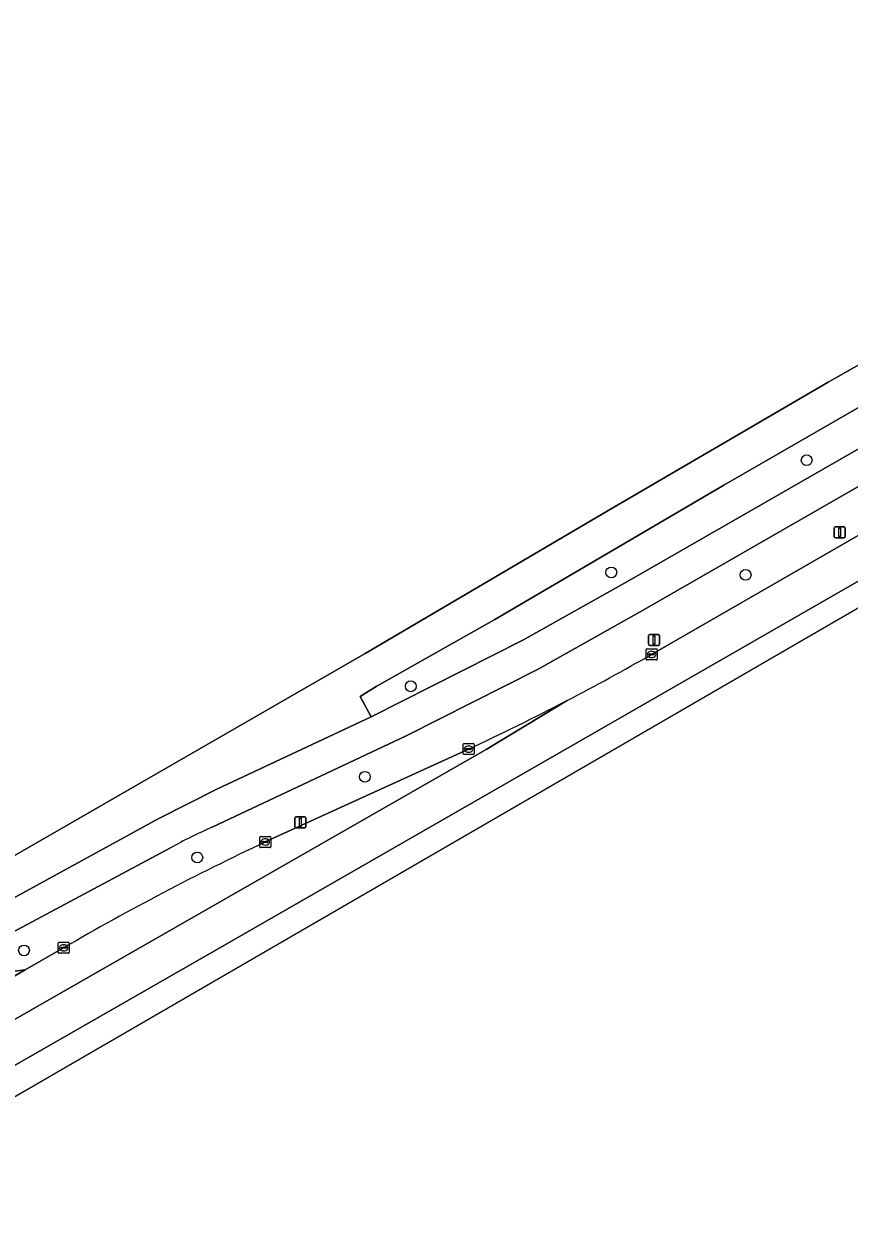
# Model space of a CAD drawing. Extents: x 158455 to 159797, y 387218 to 388672.
# Drawn here: x 159340 to 159414.6, y 387502.5 to 387610.7 of the extents above; entities that cross this region are included whole.
import ezdxf

# ---------------------------------------------------------------- set-up
doc = ezdxf.new("R2010")
doc.units = 0
for name, color, linetype in [('IMGEO_Berm_groen', 7, 'Continuous'), ('IMGEO_Boom', 7, 'Continuous'), ('IMGEO_Fietspad_gesloten', 7, 'Continuous'), ('IMGEO_Gemengd_bos', 7, 'Continuous'), ('IMGEO_Kolk', 7, 'Continuous'), ('IMGEO_Lichtmast', 7, 'Continuous'), ('IMGEO_Rijbaan_lokaal_gesloten', 7, 'Continuous'), ('IMGEO_Voetpad_open', 7, 'Continuous')]:
    doc.layers.add(name, color=color, linetype=linetype)

msp = doc.modelspace()

# ---------------------------------------------------------------- linework, layer by layer
at = {"layer": 'IMGEO_Berm_groen'}
msp.add_lwpolyline([(159619.51, 387689.42), (159617.89, 387692.24), (159589.73, 387676.11), (159564.28, 387661.53), (159540.86, 387648.07), (159516.43, 387634.06), (159500, 387624.61), (159457.91, 387600.39), (159428.1, 387583.36), (159403.29, 387569.07), (159382.57, 387556.93), (159371.83, 387550.87), (159370.41, 387549.98), (159371.38, 387548.12), (159385.1, 387555.05), (159394.71, 387560.44)], close=True, dxfattribs=at)
for points in [[(159480.65, 387602.01), (159498.49, 387612.22), (159500, 387613.09), (159517.17, 387622.99), (159533.31, 387632.22), (159551.14, 387642.44), (159568.95, 387652.69), (159585.93, 387662.43), (159601.32, 387671.24), (159607.8, 387679.41), (159396.15, 387557.86), (159386.49, 387552.45), (159374.55, 387546.42), (159357, 387538.15)], [(159396.74, 387553.77), (159415.44, 387564.53), (159432.38, 387574.27), (159447.61, 387583.04), (159464.57, 387592.79), (159480.65, 387602.01)], [(159361.81, 387536.82), (159380.14, 387545.19)], [(159353.25, 387536.28), (159330.27, 387524.04), (159340.11, 387525.26), (159343.58, 387527.26)], [(159340.11, 387525.26), (159330.27, 387524.04), (159316.46, 387516.69)], [(159318.74, 387512.92), (159321.31, 387514.43), (159322.28, 387515), (159340.11, 387525.26)]]:
    msp.add_lwpolyline(points, dxfattribs=at)
for centre, radius, start, end in [((159286.95, 387745.82), 221.22, 297.5047, 299.7572), ((159286.71, 387746.39), 221.83, 294.9097, 297.4926), ((159372.46, 387502.39), 38.96, 113.3851, 119.5493), ((159460.58, 387326.3), 232.53, 115.1353, 120.2067)]:
    msp.add_arc(centre, radius, start, end, dxfattribs=at)
at = {"layer": 'IMGEO_Boom'}
for centre in [(159410.77, 387571.32), (159393.1, 387561.18), (159405.25, 387560.96), (159374.97, 387550.89), (159370.82, 387542.71), (159355.67, 387535.42), (159340, 387527.02)]:
    msp.add_circle(centre, 0.489, dxfattribs=at)
at = {"layer": 'IMGEO_Fietspad_gesloten'}
for points in [[(159386.49, 387552.45), (159396.15, 387557.86), (159607.8, 387679.41), (159620.56, 387686.73), (159620.83, 387686.88), (159619.51, 387689.42), (159394.71, 387560.44), (159385.1, 387555.05), (159371.38, 387548.12), (159357.43, 387541.59), (159352.13, 387538.92), (159315.29, 387518.77), (159316.46, 387516.69), (159330.27, 387524.04), (159353.25, 387536.28)], [(159357, 387538.15), (159374.55, 387546.42), (159386.49, 387552.45)]]:
    msp.add_lwpolyline(points, dxfattribs=at)
msp.add_arc((159372.46, 387502.39), 38.96, 113.3851, 119.5493, dxfattribs=at)
at = {"layer": 'IMGEO_Gemengd_bos'}
msp.add_lwpolyline([(159216.35, 387709.35), (159215.76, 387708.69), (159214.38, 387707.16), (159214.06, 387706.49), (159233.61, 387669.05), (159269.31, 387599.58), (159286.47, 387565.29), (159300.39, 387538.19), (159307.71, 387523.29), (159309.53, 387520.54), (159310.4, 387519.07), (159313.69, 387520.97), (159370.86, 387553.85), (159393.23, 387567.02), (159412.72, 387578.36), (159451.58, 387600.37), (159500, 387628.18), (159506.26, 387631.77), (159517.73, 387669.47)], dxfattribs=at)
at = {"layer": 'IMGEO_Kolk'}
for p, q in [((159396.25, 387553.35), (159396.25, 387554.2)), ((159396.32, 387554.28), (159397.18, 387554.28)), ((159396.51, 387553.77), (159396.51, 387553.78)), ((159396.55, 387553.82), (159396.95, 387553.82)), ((159396.94, 387553.73), (159396.55, 387553.73)), ((159396.76, 387553.5), (159396.73, 387553.5)), ((159396.74, 387554.05), (159396.76, 387554.05)), ((159396.99, 387553.78), (159396.99, 387553.77)), ((159397.25, 387554.2), (159397.25, 387553.35)), ((159397.18, 387553.27), (159396.32, 387553.27)), ((159379.7, 387544.8), (159379.7, 387545.65)), ((159379.77, 387545.73), (159380.63, 387545.73)), ((159380.63, 387544.72), (159379.77, 387544.72)), ((159379.96, 387545.22), (159379.96, 387545.23)), ((159380, 387545.27), (159380.4, 387545.27)), ((159380.4, 387545.18), (159380, 387545.18)), ((159380.19, 387545.5), (159380.21, 387545.5)), ((159380.21, 387544.95), (159380.19, 387544.95)), ((159380.44, 387545.23), (159380.44, 387545.22)), ((159380.7, 387545.65), (159380.7, 387544.8)), ((159361.31, 387536.39), (159361.31, 387537.24)), ((159361.38, 387537.32), (159362.24, 387537.32)), ((159362.31, 387537.24), (159362.31, 387536.39)), ((159362.24, 387536.32), (159361.38, 387536.32)), ((159361.57, 387536.81), (159361.57, 387536.82)), ((159361.61, 387536.86), (159362.01, 387536.86)), ((159362.01, 387536.77), (159361.61, 387536.77)), ((159361.8, 387537.1), (159361.82, 387537.1)), ((159361.82, 387536.54), (159361.8, 387536.54)), ((159362.05, 387536.82), (159362.05, 387536.81)), ((159343.09, 387526.83), (159343.09, 387527.69)), ((159343.16, 387527.76), (159344.01, 387527.76)), ((159343.58, 387527.54), (159343.6, 387527.54)), ((159344.09, 387527.69), (159344.09, 387526.83)), ((159344.01, 387526.76), (159343.16, 387526.76)), ((159343.35, 387527.25), (159343.35, 387527.27)), ((159343.39, 387527.3), (159343.79, 387527.3)), ((159343.78, 387527.22), (159343.39, 387527.22)), ((159343.6, 387526.98), (159343.57, 387526.98)), ((159343.83, 387527.27), (159343.83, 387527.25))]:
    msp.add_line(p, q, dxfattribs=at)
for points in [[(159396.25, 387553.35), (159396.25, 387554.2)], [(159396.32, 387554.28), (159397.18, 387554.28)], [(159397.25, 387554.2), (159397.25, 387553.35)], [(159397.18, 387553.27), (159396.32, 387553.27)], [(159379.7, 387544.8), (159379.7, 387545.65)], [(159379.77, 387545.73), (159380.63, 387545.73)], [(159380.63, 387544.72), (159379.77, 387544.72)], [(159380.7, 387545.65), (159380.7, 387544.8)], [(159361.31, 387536.39), (159361.31, 387537.24)], [(159361.38, 387537.32), (159362.24, 387537.32)], [(159362.31, 387537.24), (159362.31, 387536.39)], [(159362.24, 387536.32), (159361.38, 387536.32)], [(159343.09, 387526.83), (159343.09, 387527.69)], [(159343.16, 387527.76), (159344.01, 387527.76)], [(159344.09, 387527.69), (159344.09, 387526.83)], [(159344.01, 387526.76), (159343.16, 387526.76)]]:
    msp.add_lwpolyline(points, dxfattribs=at)
for centre, radius, start, end in [((159396.32, 387554.2), 0.0765, 91.552, 178.448), ((159396.32, 387554.2), 0.0765, 91.552, 178.448), ((159396.55, 387553.78), 0.0403, 85.8775, 175.7526), ((159396.54, 387553.77), 0.0366, 178.938, 274.7102), ((159396.95, 387553.77), 0.043, 264.8664, 352.4533), ((159396.95, 387553.78), 0.0386, 1.7309, 96.639), ((159397.17, 387554.2), 0.0765, 1.552, 88.448), ((159397.17, 387554.2), 0.0765, 1.552, 88.448), ((159396.32, 387553.35), 0.0765, 181.552, 268.448), ((159396.32, 387553.35), 0.0765, 181.552, 268.448), ((159397.17, 387553.35), 0.0765, 271.552, 358.448), ((159397.17, 387553.35), 0.0765, 271.552, 358.448), ((159379.78, 387545.65), 0.0765, 91.552, 178.448), ((159379.78, 387545.65), 0.0765, 91.552, 178.448), ((159379.78, 387544.8), 0.0765, 181.552, 268.448), ((159379.78, 387544.8), 0.0765, 181.552, 268.448), ((159380, 387545.23), 0.0403, 85.8775, 175.7526), ((159380, 387545.22), 0.0366, 178.938, 274.7102), ((159380.4, 387545.23), 0.0386, 1.7309, 96.639), ((159380.4, 387545.22), 0.043, 264.8664, 352.4533), ((159380.62, 387545.65), 0.0765, 1.552, 88.448), ((159380.62, 387545.65), 0.0765, 1.552, 88.448), ((159380.62, 387544.8), 0.0765, 271.552, 358.448), ((159380.62, 387544.8), 0.0765, 271.552, 358.448), ((159361.39, 387537.24), 0.0765, 91.552, 178.448), ((159361.39, 387537.24), 0.0765, 91.552, 178.448), ((159362.23, 387537.24), 0.0765, 1.552, 88.448), ((159362.23, 387537.24), 0.0765, 1.552, 88.448), ((159361.39, 387536.39), 0.0765, 181.552, 268.448), ((159361.39, 387536.39), 0.0765, 181.552, 268.448), ((159361.61, 387536.82), 0.0403, 85.8775, 175.7526), ((159361.61, 387536.81), 0.0366, 178.938, 274.7102), ((159362.01, 387536.82), 0.0386, 1.7309, 96.639), ((159362.01, 387536.82), 0.043, 264.8664, 352.4533), ((159362.23, 387536.39), 0.0765, 271.552, 358.448), ((159362.23, 387536.39), 0.0765, 271.552, 358.448), ((159343.16, 387527.68), 0.0765, 91.552, 178.448), ((159343.16, 387527.68), 0.0765, 91.552, 178.448), ((159344.01, 387527.68), 0.0765, 1.552, 88.448), ((159344.01, 387527.68), 0.0765, 1.552, 88.448), ((159343.16, 387526.84), 0.0765, 181.552, 268.448), ((159343.16, 387526.84), 0.0765, 181.552, 268.448), ((159343.39, 387527.26), 0.0403, 85.8775, 175.7526), ((159343.38, 387527.25), 0.0366, 178.938, 274.7102), ((159343.79, 387527.26), 0.043, 264.8664, 352.4533), ((159343.79, 387527.26), 0.0386, 1.7309, 96.639), ((159344.01, 387526.84), 0.0765, 271.552, 358.448), ((159344.01, 387526.84), 0.0765, 271.552, 358.448)]:
    msp.add_arc(centre, radius, start, end, dxfattribs=at)
for centre, major_axis, ratio, start_param, end_param in [((159396.74, 387553.77), (-0.387, 0.002), 0.722429, 4.712389, 7.853982), ((159396.76, 387553.77), (-0.39, 0.002), 0.717154, 1.570796, 4.712389), ((159380.19, 387545.22), (-0.387, 0.002), 0.722429, 4.712389, 7.853982), ((159380.21, 387545.22), (-0.39, 0.002), 0.717154, 1.570796, 4.712389), ((159361.8, 387536.82), (-0.387, 0.002), 0.722429, 4.712389, 7.853982), ((159361.82, 387536.82), (-0.39, 0.002), 0.717154, 1.570796, 4.712389), ((159343.57, 387527.26), (-0.387, 0.002), 0.722429, 4.712389, 7.853982), ((159343.6, 387527.26), (-0.39, 0.002), 0.717154, 1.570796, 4.712389)]:
    msp.add_ellipse(centre, major_axis=major_axis, ratio=ratio, start_param=start_param, end_param=end_param, dxfattribs=at)
at = {"layer": 'IMGEO_Lichtmast'}
for p, q in [((159413.37, 387565.3), (159414.16, 387565.3)), ((159414.16, 387565.3), (159413.37, 387565.3)), ((159413.27, 387564.4), (159413.27, 387565.2)), ((159413.27, 387565.2), (159413.27, 387564.4)), ((159414.16, 387564.3), (159413.37, 387564.3)), ((159413.37, 387564.3), (159414.16, 387564.3)), ((159414.26, 387565.2), (159414.26, 387564.4)), ((159414.26, 387564.4), (159414.26, 387565.2)), ((159396.58, 387555.58), (159397.37, 387555.58)), ((159397.37, 387555.58), (159396.58, 387555.58)), ((159396.48, 387554.69), (159396.48, 387555.48)), ((159396.48, 387555.48), (159396.48, 387554.69)), ((159397.37, 387554.59), (159396.58, 387554.59)), ((159396.58, 387554.59), (159397.37, 387554.59)), ((159397.47, 387555.48), (159397.47, 387554.69)), ((159397.47, 387554.69), (159397.47, 387555.48)), ((159364.49, 387538.2), (159364.49, 387539)), ((159364.49, 387539), (159364.49, 387538.2)), ((159364.59, 387539.1), (159365.38, 387539.1)), ((159365.38, 387539.1), (159364.59, 387539.1)), ((159365.48, 387539), (159365.48, 387538.2)), ((159365.48, 387538.2), (159365.48, 387539)), ((159365.38, 387538.1), (159364.59, 387538.1)), ((159364.59, 387538.1), (159365.38, 387538.1))]:
    msp.add_line(p, q, dxfattribs=at)
for points in [[(159413.69, 387565.17), (159413.84, 387565.17), (159413.84, 387564.42), (159413.69, 387564.42), (159413.69, 387565.17)], [(159396.9, 387555.46), (159397.05, 387555.46), (159397.05, 387554.71), (159396.9, 387554.71), (159396.9, 387555.46)], [(159364.91, 387538.97), (159365.06, 387538.97), (159365.06, 387538.22), (159364.91, 387538.22), (159364.91, 387538.97)]]:
    msp.add_lwpolyline(points, dxfattribs=at)
for centre, start, end in [((159413.37, 387565.2), 90, 180), ((159413.37, 387565.2), 90, 180), ((159414.16, 387565.2), 0, 90), ((159414.16, 387565.2), 360, 90), ((159413.37, 387564.4), 180, 270), ((159413.37, 387564.4), 180, 270), ((159414.16, 387564.4), 270, 0), ((159414.16, 387564.4), 270, 0), ((159396.58, 387555.48), 90, 180), ((159396.58, 387555.48), 90, 180), ((159397.37, 387555.48), 0, 90), ((159397.37, 387555.48), 360, 90), ((159396.58, 387554.69), 180, 270), ((159396.58, 387554.69), 180, 270), ((159397.37, 387554.69), 270, 0), ((159397.37, 387554.69), 270, 0), ((159364.59, 387539), 90, 180), ((159364.59, 387539), 90, 180), ((159365.38, 387539), 0, 90), ((159365.38, 387539), 360, 90), ((159364.59, 387538.2), 180, 270), ((159364.59, 387538.2), 180, 270), ((159365.38, 387538.2), 270, 0), ((159365.38, 387538.2), 270, 0)]:
    msp.add_arc(centre, 0.1, start, end, dxfattribs=at)
at = {"layer": 'IMGEO_Rijbaan_lokaal_gesloten'}
for points in [[(159624.13, 387680.32), (159622.26, 387683.23), (159621.02, 387682.49), (159604.68, 387673.16), (159601.32, 387671.24), (159585.93, 387662.43), (159568.95, 387652.69), (159551.14, 387642.44), (159533.31, 387632.22), (159517.17, 387622.99), (159500, 387613.09), (159498.49, 387612.22), (159480.65, 387602.01), (159464.57, 387592.79), (159447.61, 387583.04), (159432.38, 387574.27), (159415.44, 387564.53), (159396.74, 387553.77)], [(159389.11, 387549.61), (159381.8, 387545.19), (159371.41, 387539.25), (159340.61, 387521.63), (159316.48, 387507.83), (159317.23, 387506.52), (159318.27, 387504.7), (159357.28, 387527.02), (159391.62, 387546.7), (159427.45, 387567.3), (159510.67, 387615.12), (159593.63, 387662.7), (159624.13, 387680.32)], [(159343.58, 387527.26), (159340.11, 387525.26), (159322.28, 387515), (159321.31, 387514.43), (159318.74, 387512.92), (159314.83, 387510.69), (159316.48, 387507.83), (159340.61, 387521.63), (159371.41, 387539.25), (159381.8, 387545.19), (159389.11, 387549.61)], [(159380.14, 387545.19), (159361.81, 387536.82)]]:
    msp.add_lwpolyline(points, dxfattribs=at)
msp.add_lwpolyline([(159319.55, 387502.47), (159492.49, 387602.63), (159624.96, 387679.03), (159624.13, 387680.32), (159593.63, 387662.7), (159510.67, 387615.12), (159427.45, 387567.3), (159391.62, 387546.7), (159357.28, 387527.02), (159318.27, 387504.7)], close=True, dxfattribs=at)
for centre, radius, start, end in [((159286.95, 387745.82), 221.22, 297.5047, 299.7572), ((159286.71, 387746.39), 221.83, 294.9097, 297.4926), ((159460.58, 387326.3), 232.53, 115.1353, 120.2067)]:
    msp.add_arc(centre, radius, start, end, dxfattribs=at)
at = {"layer": 'IMGEO_Voetpad_open'}
for points in [[(159756.48, 387775.81), (159755.26, 387774.64), (159746.3, 387769.5), (159738.67, 387765.11), (159712.33, 387750), (159634.31, 387705.23), (159630.71, 387703.16), (159616.42, 387694.97), (159615.12, 387694.22), (159609.39, 387690.93), (159557.91, 387661.4), (159553.76, 387659.02), (159511.68, 387634.88), (159506.26, 387631.77), (159500, 387628.18), (159451.58, 387600.37), (159412.72, 387578.36), (159393.23, 387567.02), (159370.86, 387553.85), (159313.69, 387520.97), (159310.4, 387519.07)], [(159315.29, 387518.77), (159352.13, 387538.92), (159357.43, 387541.59), (159371.38, 387548.12), (159370.41, 387549.98), (159371.83, 387550.87), (159382.57, 387556.93), (159403.29, 387569.07), (159428.1, 387583.36), (159457.91, 387600.39), (159500, 387624.61), (159516.43, 387634.06), (159540.86, 387648.07), (159564.28, 387661.53), (159589.73, 387676.11), (159617.89, 387692.24)]]:
    msp.add_lwpolyline(points, dxfattribs=at)

doc.saveas('drawing.dxf')
